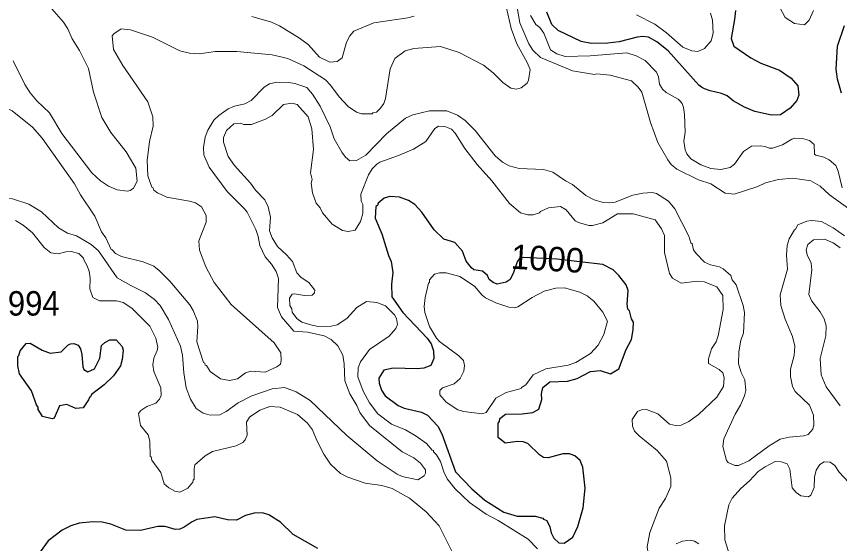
# Model space of a CAD drawing. Extents: x 447.8 to 473.9, y 7733.1 to 7760.8.
# Drawn here: x 461.927 to 464.617, y 7739.144 to 7740.865 of the extents above; entities that cross this region are included whole.
import ezdxf
from ezdxf.enums import TextEntityAlignment as Align

# ---------------------------------------------------------------- set-up
doc = ezdxf.new("R2010")
doc.units = 0
doc.header["$LTSCALE"] = 0.032
doc.layers.add('1', color=7, linetype='Continuous', lineweight=25)
doc.layers.add('2', color=7, linetype='Continuous', lineweight=13)
doc.layers.add('21', color=7, linetype='Continuous')
doc.layers.add('61', color=7, linetype='Continuous')

msp = doc.modelspace()

# ---------------------------------------------------------------- linework, layer by layer
at = {"layer": '1'}
for points in [[(464.2767, 7740.8847), (464.2743, 7740.8559), (464.2625, 7740.7931), (464.2713, 7740.7687), (464.3267, 7740.7307), (464.3602, 7740.7127), (464.4213, 7740.6897), (464.4595, 7740.6634), (464.481, 7740.6384), (464.4843, 7740.6085), (464.4774, 7740.5904), (464.4557, 7740.5661), (464.4239, 7740.544), (464.3943, 7740.5433), (464.3402, 7740.5549), (464.3061, 7740.569), (464.2695, 7740.5901), (464.2496, 7740.6056), (464.2314, 7740.6136), (464.1944, 7740.6222), (464.1759, 7740.6291), (464.1663, 7740.634), (464.1571, 7740.6414), (464.0566, 7740.753), (464.02, 7740.7827), (463.9924, 7740.7972), (463.9745, 7740.7997), (463.9553, 7740.7981), (463.8973, 7740.7829), (463.8604, 7740.7781), (463.807, 7740.7774), (463.7725, 7740.7837), (463.6974, 7740.8195), (463.6764, 7740.8391), (463.6602, 7740.8791)], [(464.6239, 7740.6151), (464.6101, 7740.661), (464.6064, 7740.6931), (464.6107, 7740.7684), (464.6333, 7740.8363)], [(463.7615, 7739.1989), (463.7789, 7739.2608), (463.7853, 7739.3245), (463.7781, 7739.3937), (463.7692, 7739.4154), (463.7525, 7739.4306), (463.7345, 7739.437), (463.7133, 7739.4362), (463.6654, 7739.4235), (463.6495, 7739.4243), (463.6364, 7739.4336), (463.5984, 7739.4703), (463.5836, 7739.4762), (463.5642, 7739.4771), (463.5243, 7739.4711), (463.5018, 7739.49), (463.5017, 7739.5364), (463.5057, 7739.5427), (463.5067, 7739.5517), (463.525, 7739.566), (463.5798, 7739.5677), (463.6153, 7739.5721), (463.6341, 7739.5826), (463.6442, 7739.6147), (463.6428, 7739.6329), (463.6475, 7739.6536), (463.6699, 7739.6718), (463.7279, 7739.6744), (463.76, 7739.6825), (463.8028, 7739.7061), (463.8347, 7739.7087), (463.8687, 7739.6977), (463.8953, 7739.7149), (463.9197, 7739.7778), (463.9376, 7739.8107), (463.9432, 7739.8419), (463.944, 7739.8672), (463.9376, 7739.8775), (463.9311, 7739.904), (463.9248, 7739.9095), (463.9233, 7739.9252), (463.9264, 7739.9698), (463.9199, 7739.9883), (463.8962, 7740.0196), (463.877, 7740.0372), (463.8439, 7740.055), (463.6937, 7740.0726), (463.5833, 7740.0775), (463.5715, 7740.075), (463.5636, 7740.064), (463.5513, 7740.0286), (463.5402, 7740.0065), (463.5272, 7739.9971), (463.4987, 7739.9914), (463.4857, 7739.9966), (463.4718, 7740.0065), (463.4661, 7740.0192), (463.4499, 7740.0339), (463.4221, 7740.0381), (463.4139, 7740.0442), (463.3973, 7740.0659), (463.3845, 7740.0991), (463.3602, 7740.1265), (463.324, 7740.1376), (463.2921, 7740.1679), (463.2521, 7740.2261), (463.2294, 7740.2516), (463.2087, 7740.2644), (463.179, 7740.2756), (463.1473, 7740.2771), (463.1285, 7740.2716), (463.1092, 7740.2557), (463.1071, 7740.2484), (463.1021, 7740.2442), (463.0999, 7740.2061), (463.1216, 7740.1552), (463.1436, 7740.0846), (463.1522, 7740.0652), (463.1577, 7740.029), (463.153, 7739.9905), (463.1543, 7739.9493), (463.1904, 7739.8982), (463.2697, 7739.8141), (463.2829, 7739.7959), (463.2907, 7739.7729), (463.2917, 7739.7482), (463.2818, 7739.7257), (463.2591, 7739.717), (463.2363, 7739.7145), (463.1582, 7739.716), (463.1279, 7739.7098), (463.1113, 7739.6836), (463.1121, 7739.668), (463.1205, 7739.6447), (463.1326, 7739.6266)], [(463.1326, 7739.6266), (463.1742, 7739.5944), (463.1942, 7739.5861), (463.2515, 7739.5725), (463.271, 7739.5627), (463.3044, 7739.5276)], [(463.3044, 7739.5276), (463.3176, 7739.5021), (463.3623, 7739.3778), (463.4158, 7739.3224), (463.4575, 7739.2858), (463.5205, 7739.2464), (463.5638, 7739.2335), (463.6222, 7739.2326), (463.6472, 7739.2271), (463.6491, 7739.2233), (463.6603, 7739.2189), (463.6707, 7739.1982), (463.6749, 7739.1786), (463.6836, 7739.1611), (463.7, 7739.1461), (463.7176, 7739.1453), (463.7454, 7739.1649), (463.7615, 7739.1989)], [(462.912, 7739.1272), (462.8321, 7739.1736), (462.7906, 7739.2134), (462.7524, 7739.2373), (462.7318, 7739.2438), (462.7045, 7739.2424), (462.6757, 7739.2354), (462.6464, 7739.2198), (462.6175, 7739.2207), (462.5754, 7739.2309), (462.5169, 7739.2221), (462.501, 7739.2149), (462.4751, 7739.1971), (462.4608, 7739.1909), (462.4459, 7739.1894), (462.413, 7739.1989), (462.3891, 7739.199), (462.3332, 7739.1862), (462.2852, 7739.1877), (462.2359, 7739.2068), (462.207, 7739.2133), (462.1771, 7739.215), (462.1328, 7739.2099), (462.1049, 7739.2012), (462.0767, 7739.1871), (462.0313, 7739.1523), (461.9788, 7739.0806)]]:
    msp.add_lwpolyline(points, dxfattribs=at)
msp.add_lwpolyline([(461.9973, 7739.5839), (461.9992, 7739.5869), (461.9924, 7739.5971), (461.9762, 7739.6422), (461.9374, 7739.6984), (461.9314, 7739.7237), (461.9323, 7739.7551), (461.9354, 7739.7574), (461.9397, 7739.7732), (461.9592, 7739.7975), (461.9724, 7739.7983), (462.011, 7739.7752), (462.0379, 7739.7658), (462.0737, 7739.7697), (462.0949, 7739.7913), (462.1043, 7739.7962), (462.1151, 7739.7968), (462.1295, 7739.7915), (462.1365, 7739.7793), (462.141, 7739.7609), (462.1439, 7739.7209), (462.1471, 7739.7122), (462.1601, 7739.7049), (462.1825, 7739.7149), (462.1999, 7739.7488), (462.2053, 7739.7908), (462.2164, 7739.8007), (462.2323, 7739.8089), (462.2535, 7739.8088), (462.2727, 7739.7872), (462.2759, 7739.7752), (462.2728, 7739.7448), (462.2669, 7739.7245), (462.2445, 7739.6917), (462.2137, 7739.6618), (462.1724, 7739.6308), (462.1694, 7739.6226), (462.1659, 7739.6208), (462.1629, 7739.6126), (462.1449, 7739.5873), (462.1216, 7739.5846), (462.0925, 7739.5981), (462.0684, 7739.593), (462.0507, 7739.5527), (462.0443, 7739.5509), (462.0123, 7739.5591)], close=True, dxfattribs=at)
at = {"layer": '2'}
for points in [[(462.028, 7740.9074), (462.0806, 7740.8468), (462.0957, 7740.825)], [(463.5967, 7740.7146), (463.5627, 7740.7755), (463.5445, 7740.8256), (463.5272, 7740.8979)], [(463.5626, 7740.9011), (463.5722, 7740.8446), (463.6015, 7740.7762), (463.6143, 7740.755), (463.6397, 7740.7313), (463.7444, 7740.6874), (463.8165, 7740.6756), (463.8241, 7740.6779), (463.8678, 7740.6738), (463.9375, 7740.6546), (463.9591, 7740.6341), (463.9713, 7740.6177), (463.9991, 7740.5192), (464.0236, 7740.4532), (464.0556, 7740.3968), (464.0669, 7740.3819), (464.0851, 7740.3665), (464.1567, 7740.3319), (464.1961, 7740.3187), (464.2433, 7740.2879), (464.2724, 7740.2844)], [(463.954, 7740.8701), (464.0136, 7740.84), (464.0521, 7740.8119), (464.1055, 7740.7654), (464.1345, 7740.7533), (464.1544, 7740.7509), (464.1761, 7740.7602), (464.1975, 7740.7859), (464.2038, 7740.8109), (464.2015, 7740.8536), (464.195, 7740.8762)], [(464.4218, 7740.8951), (464.4394, 7740.8615), (464.4704, 7740.842), (464.5021, 7740.8376), (464.5182, 7740.8529), (464.5317, 7740.885)], [(463.2275, 7740.8665), (463.2058, 7740.8604), (463.0955, 7740.8447), (463.0302, 7740.8174), (463.0171, 7740.802), (463.0061, 7740.7817), (462.9916, 7740.73), (462.9757, 7740.7183), (462.9515, 7740.7156), (462.9175, 7740.7329), (462.8801, 7740.7734), (462.8522, 7740.7949), (462.7872, 7740.8348), (462.7606, 7740.8462), (462.6968, 7740.8653)], [(464.3737, 7740.4406), (464.3574, 7740.4431), (464.3289, 7740.4422), (464.3032, 7740.4246), (464.2737, 7740.3832), (464.2599, 7740.3718), (464.2288, 7740.3653), (464.1961, 7740.3685), (464.1637, 7740.3805), (464.1306, 7740.4001), (464.1179, 7740.4165), (464.1124, 7740.4297), (464.1077, 7740.4579), (464.1124, 7740.4872), (464.1107, 7740.5455), (464.1066, 7740.568), (464.1025, 7740.5807), (464.0966, 7740.5885), (464.0894, 7740.5957), (464.0502, 7740.6168), (464.0381, 7740.628), (464.029, 7740.6445), (464.0258, 7740.6683), (464.0193, 7740.6832), (463.9814, 7740.7215), (463.9523, 7740.7367), (463.9216, 7740.746), (463.802, 7740.7365), (463.7204, 7740.735), (463.6936, 7740.7434), (463.6729, 7740.7562), (463.6507, 7740.8109), (463.6374, 7740.8292), (463.6249, 7740.8387), (463.6074, 7740.8689)], [(461.9802, 7740.5039), (462.0112, 7740.4682), (462.117, 7740.3191), (462.1365, 7740.2822), (462.1838, 7740.213), (462.2056, 7740.1614), (462.2191, 7740.1424), (462.2365, 7740.1044), (462.2401, 7740.1036), (462.2514, 7740.0907), (462.2701, 7740.0809), (462.3417, 7740.0637), (462.3765, 7740.0492), (462.3941, 7740.0356), (462.4289, 7740.0008), (462.4935, 7739.9235), (462.5046, 7739.9048), (462.5188, 7739.8699), (462.5205, 7739.8522), (462.5173, 7739.8022), (462.5383, 7739.7353), (462.5428, 7739.7327), (462.5445, 7739.7261), (462.5479, 7739.7252), (462.5608, 7739.7062), (462.5938, 7739.6812), (462.6238, 7739.6761), (462.6496, 7739.6821), (462.6754, 7739.7011), (462.6933, 7739.7071), (462.7398, 7739.704), (462.7781, 7739.7205), (462.7899, 7739.7296), (462.7922, 7739.7413), (462.7914, 7739.7662), (462.7697, 7739.7993), (462.6293, 7739.9247), (462.5736, 7739.9959), (462.5461, 7740.0478), (462.526, 7740.1015), (462.5238, 7740.1325), (462.5477, 7740.193), (462.5474, 7740.2153), (462.5319, 7740.244), (462.5119, 7740.2561), (462.4929, 7740.2619), (462.419, 7740.2746), (462.3883, 7740.2892), (462.3767, 7740.2983), (462.3731, 7740.3071), (462.3697, 7740.308), (462.3562, 7740.3445), (462.3546, 7740.3948), (462.3618, 7740.4569), (462.3745, 7740.5065), (462.3729, 7740.5371), (462.3562, 7740.5862), (462.2752, 7740.7051), (462.2449, 7740.7577), (462.24, 7740.8018), (462.2456, 7740.8085), (462.2692, 7740.8246), (462.3005, 7740.8214), (462.3717, 7740.7972), (462.4609, 7740.7535), (462.4924, 7740.7453), (462.5256, 7740.7437), (462.5763, 7740.7508), (462.6475, 7740.7508), (462.7633, 7740.7395), (462.8142, 7740.7275), (462.8664, 7740.7037), (462.9373, 7740.6586), (462.9539, 7740.6405), (462.9814, 7740.6025), (463.0116, 7740.5708), (463.0389, 7740.5522), (463.0551, 7740.5472), (463.0892, 7740.5473), (463.0916, 7740.5504), (463.1034, 7740.553), (463.1174, 7740.5654), (463.1279, 7740.5815), (463.1337, 7740.5977), (463.1484, 7740.6948), (463.1637, 7740.7279), (463.1976, 7740.7527), (463.2259, 7740.7604), (463.3135, 7740.7669), (463.3736, 7740.7475), (463.4535, 7740.7059), (463.485, 7740.6817), (463.5171, 7740.6496), (463.5426, 7740.6315), (463.5612, 7740.6276)], [(462.0957, 7740.825), (462.1099, 7740.7918), (462.1334, 7740.7545), (462.1628, 7740.6954), (462.1787, 7740.6183), (462.2062, 7740.5354)], [(462.2062, 7740.5354), (462.2356, 7740.4866), (462.2855, 7740.4237), (462.3175, 7740.3698), (462.3214, 7740.3269), (462.3095, 7740.3044), (462.2991, 7740.2972), (462.2901, 7740.2948), (462.2562, 7740.2986), (462.2285, 7740.3115), (462.202, 7740.3289), (462.1739, 7740.3551), (462.0753, 7740.4831), (462.0348, 7740.5501), (461.9935, 7740.5892), (461.9718, 7740.6156), (461.9549, 7740.6431), (461.9166, 7740.7203)], [(463.5612, 7740.6276), (463.5769, 7740.6323), (463.5958, 7740.6478), (463.6009, 7740.6575), (463.6058, 7740.6923), (463.5967, 7740.7146)], [(463.3685, 7740.5424), (463.3333, 7740.5576), (463.2772, 7740.5576), (463.2222, 7740.5436), (463.1989, 7740.533), (463.1366, 7740.482), (463.0693, 7740.4124), (463.039, 7740.3951), (463.017, 7740.3942), (463.003, 7740.4062), (462.9907, 7740.4223), (462.9659, 7740.4653), (462.9524, 7740.505), (462.9196, 7740.5721), (462.8947, 7740.6112), (462.8761, 7740.633), (462.8366, 7740.6466), (462.8173, 7740.6498), (462.7783, 7740.6506), (462.7545, 7740.6452), (462.7364, 7740.634), (462.6942, 7740.5908), (462.6737, 7740.5799), (462.6404, 7740.572), (462.6189, 7740.5635), (462.5884, 7740.5422), (462.5727, 7740.5264), (462.5527, 7740.4938), (462.5445, 7740.4708), (462.5382, 7740.4374), (462.5399, 7740.4131), (462.557, 7740.3726), (462.6158, 7740.2936), (462.6725, 7740.2373), (462.6812, 7740.2256), (462.7095, 7740.17), (462.7176, 7740.1468), (462.7229, 7740.1173), (462.7403, 7740.0797), (462.7606, 7740.056), (462.7761, 7740.0321), (462.7834, 7740.0094), (462.7809, 7739.9144), (462.7938, 7739.8844), (462.8335, 7739.8378), (462.8787, 7739.8345), (462.933, 7739.8222), (462.9555, 7739.8106), (462.9772, 7739.79), (462.9934, 7739.759), (462.9982, 7739.7304), (462.9999, 7739.6755), (463.0165, 7739.6329), (463.0398, 7739.5944), (463.0495, 7739.5718), (463.0805, 7739.5296), (463.1882, 7739.4438), (463.2256, 7739.4236), (463.2476, 7739.4064), (463.264, 7739.3844), (463.2643, 7739.3733), (463.2598, 7739.3645), (463.2385, 7739.3522), (463.188, 7739.3627), (463.1713, 7739.3706), (463.1059, 7739.4137), (463.0065, 7739.4961), (462.8866, 7739.6111), (462.8414, 7739.6389), (462.8037, 7739.6531), (462.763, 7739.6491), (462.6965, 7739.6261), (462.6522, 7739.6031), (462.6128, 7739.5746), (462.5924, 7739.5638), (462.5601, 7739.5635), (462.5372, 7739.5699), (462.5144, 7739.5851), (462.4957, 7739.6151), (462.4822, 7739.6528), (462.4741, 7739.7012), (462.47, 7739.759), (462.4631, 7739.7887), (462.4247, 7739.8757), (462.3968, 7739.9215), (462.3781, 7739.941), (462.3489, 7739.9629), (462.3009, 7739.9861), (462.256, 7740.012), (462.1955, 7740.0994), (462.1716, 7740.1204), (462.1232, 7740.1487), (462.0938, 7740.1578), (462.065, 7740.1747), (462.0093, 7740.2272)], [(461.7746, 7740.5698), (461.7962, 7740.577), (461.8308, 7740.5825), (461.8645, 7740.5794), (461.9136, 7740.5571), (461.9802, 7740.5039)], [(462.7411, 7740.5301), (462.7628, 7740.5418), (462.8003, 7740.5777), (462.8273, 7740.5826), (462.8451, 7740.5776), (462.8806, 7740.5378), (462.8924, 7740.4983), (462.898, 7740.4304), (462.8885, 7740.3545), (462.8932, 7740.3329), (462.8909, 7740.3208), (462.8948, 7740.2887), (462.9064, 7740.2557), (462.9196, 7740.2402), (462.9279, 7740.2236), (462.9592, 7740.1871), (462.9931, 7740.1659), (463.0108, 7740.1628), (463.0338, 7740.1677), (463.052, 7740.1958), (463.0592, 7740.2215), (463.0591, 7740.2511), (463.0536, 7740.2625), (463.0528, 7740.2851), (463.0777, 7740.3479), (463.0899, 7740.3672), (463.1045, 7740.3833), (463.1144, 7740.3896), (463.1755, 7740.4107), (463.2245, 7740.432), (463.2654, 7740.4571), (463.2942, 7740.499), (463.3064, 7740.5071), (463.3276, 7740.5055), (463.3489, 7740.4968), (463.3613, 7740.4839), (463.3927, 7740.4342), (463.4324, 7740.3816), (463.4813, 7740.3279), (463.5387, 7740.2544), (463.5743, 7740.2237), (463.5988, 7740.2171), (463.6161, 7740.2177), (463.6364, 7740.2239), (463.6398, 7740.2283), (463.6655, 7740.2403), (463.7057, 7740.2442), (463.7242, 7740.234), (463.7528, 7740.1977), (463.7636, 7740.1919), (463.7975, 7740.1826), (463.8098, 7740.1826), (463.8438, 7740.1916), (463.8915, 7740.2209), (463.9432, 7740.2209), (464.0144, 7740.2009), (464.0354, 7740.1713), (464.0449, 7740.1495), (464.0449, 7740.0939), (464.0609, 7740.0261), (464.0712, 7740.0106), (464.0993, 7739.9943), (464.1518, 7740.0005), (464.1752, 7739.998), (464.2164, 7739.9822), (464.2358, 7739.9534), (464.2366, 7739.9081), (464.2199, 7739.8221), (464.2134, 7739.8026), (464.1981, 7739.7798), (464.1886, 7739.7468), (464.1887, 7739.7313), (464.2233, 7739.7126), (464.2356, 7739.7009), (464.2397, 7739.6846), (464.2375, 7739.6569), (464.2163, 7739.6213), (464.1563, 7739.5651), (464.1247, 7739.5422), (464.1, 7739.5302), (464.0808, 7739.5297), (464.0612, 7739.5333), (464.0232, 7739.5678), (463.9857, 7739.5813), (463.9701, 7739.5805), (463.9568, 7739.5747), (463.9393, 7739.5489), (463.9409, 7739.5269), (463.9473, 7739.5112), (463.9628, 7739.4953), (464.0208, 7739.4476), (464.0514, 7739.4132), (464.066, 7739.3582), (464.0659, 7739.33), (464.0483, 7739.2912)], [(462.6141, 7740.4931), (462.6382, 7740.5147), (462.6579, 7740.5167), (462.6706, 7740.5126), (462.6958, 7740.5126), (462.7411, 7740.5301)], [(463.5376, 7740.3771), (463.5155, 7740.3893), (463.4913, 7740.4101), (463.4259, 7740.493), (463.3937, 7740.5254), (463.3685, 7740.5424)], [(463.6297, 7739.126), (463.5991, 7739.1576), (463.501, 7739.2193), (463.4622, 7739.2396), (463.4081, 7739.2773), (463.3608, 7739.3223), (463.3351, 7739.3551), (463.3234, 7739.3784), (463.3131, 7739.4117), (463.3004, 7739.4338), (463.2902, 7739.4437), (463.2906, 7739.4473), (463.2854, 7739.4484), (463.2673, 7739.4701), (463.2337, 7739.4949), (463.1991, 7739.515), (463.1532, 7739.5335), (463.1085, 7739.5672), (463.081, 7739.6031), (463.0606, 7739.6409), (463.0432, 7739.6887), (463.0439, 7739.7173), (463.0513, 7739.7371), (463.0815, 7739.7775), (463.1455, 7739.8208), (463.1668, 7739.8465), (463.1729, 7739.8591), (463.1698, 7739.8793), (463.163, 7739.8912), (463.1336, 7739.92), (463.1052, 7739.9313), (463.071, 7739.9341), (463.0394, 7739.9152), (463.0067, 7739.8793), (462.9752, 7739.8582), (462.9556, 7739.8539), (462.9153, 7739.8531), (462.8969, 7739.8555), (462.8594, 7739.8673), (462.8434, 7739.8783), (462.8287, 7739.8991), (462.8269, 7739.9101), (462.8202, 7739.9208), (462.8196, 7739.9451), (462.8285, 7739.9579), (462.8356, 7739.9596), (462.8683, 7739.9541), (462.8935, 7739.9545), (462.9018, 7739.9621), (462.9027, 7739.9714), (462.8826, 7739.9967), (462.8582, 7740.0131), (462.844, 7740.0277), (462.8293, 7740.0651), (462.8101, 7740.0869), (462.7804, 7740.1137), (462.7629, 7740.1418), (462.7546, 7740.165), (462.7576, 7740.2103), (462.7498, 7740.2431), (462.7393, 7740.2659), (462.7083, 7740.2977), (462.692, 7740.3204), (462.64, 7740.3784), (462.6194, 7740.408), (462.6039, 7740.4547), (462.6039, 7740.47), (462.6141, 7740.4931)], [(464.4715, 7740.4679), (464.461, 7740.4648), (464.4304, 7740.4465), (464.3978, 7740.4351), (464.3868, 7740.4351), (464.3737, 7740.4406)], [(464.6255, 7740.3059), (464.6128, 7740.3598), (464.6045, 7740.3788), (464.5837, 7740.3973), (464.5655, 7740.4061), (464.5399, 7740.4118), (464.5356, 7740.4152), (464.534, 7740.4466), (464.519, 7740.4601), (464.4962, 7740.467), (464.4715, 7740.4679)], [(464.6334, 7740.1485), (464.5965, 7740.1753), (464.5577, 7740.1953), (464.5268, 7740.1986), (464.5102, 7740.1969), (464.481, 7740.1845), (464.4734, 7740.1703), (464.4694, 7740.1689), (464.4525, 7740.1395), (464.4459, 7740.1171), (464.4442, 7740.0858), (464.4474, 7740.0395), (464.4235, 7739.9558), (464.4251, 7739.9213), (464.4392, 7739.877), (464.463, 7739.8196), (464.4714, 7739.7888), (464.4683, 7739.7577), (464.4572, 7739.7128), (464.4572, 7739.6897), (464.4636, 7739.657), (464.4721, 7739.6403), (464.5194, 7739.596), (464.5315, 7739.5628), (464.5332, 7739.5317), (464.5294, 7739.5172), (464.514, 7739.5004), (464.5007, 7739.4956), (464.4526, 7739.4908), (464.4232, 7739.4842), (464.3868, 7739.4629), (464.3202, 7739.4144), (464.2866, 7739.3989), (464.2744, 7739.3986), (464.2526, 7739.4079), (464.2478, 7739.4147), (464.2355, 7739.4606), (464.2389, 7739.4861), (464.2758, 7739.5666), (464.2935, 7739.5957), (464.3068, 7739.6257), (464.3112, 7739.6435), (464.308, 7739.6788), (464.2957, 7739.7022), (464.2872, 7739.7304), (464.2885, 7739.7694), (464.2949, 7739.8079), (464.3031, 7739.8307), (464.3064, 7739.8984), (464.3017, 7739.9209), (464.279, 7739.9888), (464.2664, 7740.0054), (464.2616, 7740.0187), (464.2366, 7740.0414), (464.2253, 7740.0475), (464.1952, 7740.0539), (464.1754, 7740.0628), (464.1486, 7740.0906), (464.1397, 7740.1035), (464.1352, 7740.1222), (464.131, 7740.1262), (464.1244, 7740.1473), (464.0785, 7740.2373), (464.0585, 7740.262), (464.0191, 7740.2876), (464.0052, 7740.29), (463.9742, 7740.2883), (463.9413, 7740.282), (463.8836, 7740.2592), (463.8642, 7740.2563), (463.8444, 7740.2579), (463.8152, 7740.2662), (463.7876, 7740.2808), (463.7448, 7740.3162), (463.7213, 7740.3286), (463.6799, 7740.3569), (463.6494, 7740.3652), (463.5702, 7740.3686), (463.5376, 7740.3771)], [(464.2724, 7740.2844), (464.3502, 7740.3103), (464.3748, 7740.3216), (464.4179, 7740.3323), (464.4639, 7740.3372), (464.5236, 7740.3284)], [(464.5236, 7740.3284), (464.5536, 7740.3113), (464.584, 7740.2826), (464.6578, 7740.2296)], [(462.0093, 7740.2272), (461.968, 7740.2518), (461.9145, 7740.2699), (461.8917, 7740.2707), (461.8251, 7740.2635), (461.7795, 7740.2505)], [(461.9244, 7740.1992), (461.9494, 7740.1833), (461.9797, 7740.1581), (462.0183, 7740.1108), (462.0399, 7740.0928), (462.0638, 7740.0904), (462.0889, 7740.0967), (462.1058, 7740.0975), (462.1309, 7740.0911), (462.1467, 7740.0761), (462.1481, 7740.0679), (462.1573, 7740.0534), (462.1645, 7740.0334), (462.1686, 7740.01), (462.1671, 7739.9757), (462.1774, 7739.9471), (462.1988, 7739.9368), (462.2546, 7739.9364), (462.2759, 7739.9315), (462.3045, 7739.912), (462.3632, 7739.8538), (462.3824, 7739.8145), (462.3889, 7739.7856), (462.3872, 7739.7747), (462.3763, 7739.7492), (462.3731, 7739.7272), (462.3763, 7739.7062), (462.3986, 7739.6526), (462.4003, 7739.6269), (462.3952, 7739.6148), (462.3829, 7739.6026), (462.3534, 7739.5916), (462.3335, 7739.5786), (462.3258, 7739.5683), (462.3332, 7739.5292), (462.3578, 7739.4989), (462.3634, 7739.478), (462.3642, 7739.4294), (462.3674, 7739.4269), (462.3697, 7739.4158), (462.3986, 7739.3761), (462.41, 7739.3387), (462.4253, 7739.3254), (462.4445, 7739.3147), (462.4612, 7739.3112), (462.4874, 7739.3242), (462.5042, 7739.3441), (462.5045, 7739.3509), (462.5077, 7739.3545), (462.5077, 7739.3877), (462.5104, 7739.4007), (462.5443, 7739.4307), (462.5683, 7739.4441), (462.6449, 7739.4625), (462.6671, 7739.474), (462.6744, 7739.4827), (462.6808, 7739.4975), (462.6788, 7739.5407), (462.6888, 7739.5565), (462.7225, 7739.5789), (462.7554, 7739.5908), (462.7891, 7739.5894), (462.8453, 7739.5657), (462.8783, 7739.537), (462.8944, 7739.5147), (462.9086, 7739.4801), (462.9319, 7739.4352), (462.9534, 7739.4034)], [(464.6193, 7739.5939), (464.5729, 7739.6561), (464.5566, 7739.6948), (464.5534, 7739.7477), (464.5725, 7739.8219), (464.5734, 7739.8547), (464.5669, 7739.8779), (464.5537, 7739.9009), (464.5262, 7739.9354), (464.5166, 7739.9574), (464.5268, 7740.0373), (464.5244, 7740.0591), (464.5114, 7740.0864), (464.5085, 7740.1035), (464.5132, 7740.1205), (464.5321, 7740.1358), (464.5674, 7740.1384), (464.5959, 7740.126), (464.6193, 7740.1101)], [(462.9534, 7739.4034), (462.9865, 7739.3728), (463.0097, 7739.36), (463.0667, 7739.3414), (463.1216, 7739.3328), (463.1553, 7739.3232)], [(464.2631, 7739.0891), (464.2423, 7739.1562), (464.2407, 7739.2018), (464.2555, 7739.2698), (464.2665, 7739.2914), (464.2942, 7739.3239), (464.3227, 7739.3483), (464.3508, 7739.3785), (464.3735, 7739.3941), (464.4065, 7739.4113), (464.4266, 7739.4106), (464.4458, 7739.4042), (464.4548, 7739.3866), (464.4618, 7739.3262), (464.4748, 7739.3104), (464.4904, 7739.2995), (464.5153, 7739.2961), (464.5232, 7739.3022), (464.534, 7739.3265), (464.5357, 7739.3608), (464.5407, 7739.3832), (464.5525, 7739.4018), (464.5668, 7739.4106), (464.5866, 7739.4093), (464.6016, 7739.3981), (464.6154, 7739.3767), (464.646, 7739.3443)], [(463.1553, 7739.3232), (463.2117, 7739.2917), (463.2666, 7739.2472), (463.3084, 7739.2014), (463.3513, 7739.1165)], [(464.0483, 7739.2912), (464.0276, 7739.2594), (463.9972, 7739.1798), (463.9882, 7739.1329), (463.9905, 7739.1183), (464.0066, 7739.1004)], [(464.083, 7739.1425), (464.1038, 7739.1515), (464.1292, 7739.1542), (464.1426, 7739.1511), (464.1573, 7739.1428)]]:
    msp.add_lwpolyline(points, dxfattribs=at)
msp.add_lwpolyline([(463.5275, 7739.6375), (463.5768, 7739.6496), (463.5781, 7739.6535), (463.5924, 7739.6626), (463.616, 7739.6946), (463.6572, 7739.7144), (463.7307, 7739.7262), (463.7552, 7739.7354), (463.8032, 7739.764), (463.828, 7739.7916), (463.8467, 7739.8261), (463.8589, 7739.87), (463.8435, 7739.8997), (463.8144, 7739.9354), (463.7923, 7739.9526), (463.7689, 7739.965), (463.718, 7739.9789), (463.6895, 7739.9774), (463.6518, 7739.9681), (463.6128, 7739.9479), (463.5659, 7739.9173), (463.555, 7739.914), (463.5362, 7739.9155), (463.4942, 7739.9303), (463.4606, 7739.9458), (463.449, 7739.9553), (463.4244, 7739.9839), (463.3765, 7740.0158), (463.3317, 7740.0278), (463.3093, 7740.0278), (463.2939, 7740.0236), (463.2771, 7740.0056), (463.277, 7739.9968), (463.2738, 7739.9942), (463.2629, 7739.9475), (463.2596, 7739.9183), (463.2623, 7739.8989), (463.2769, 7739.8529), (463.2996, 7739.8145), (463.3098, 7739.8035), (463.3728, 7739.7567), (463.3877, 7739.7416), (463.391, 7739.7256), (463.3895, 7739.7068), (463.3768, 7739.6823), (463.3582, 7739.6651), (463.3197, 7739.6525), (463.311, 7739.6437), (463.3104, 7739.6298), (463.3319, 7739.6052), (463.3695, 7739.5808), (463.3891, 7739.575), (463.4478, 7739.5678), (463.462, 7739.5718), (463.4943, 7739.6186)], close=True, dxfattribs=at)

# ---------------------------------------------------------------- texts
at = {"layer": '21', "width": 0.95}
msp.add_text('994', height=0.08, dxfattribs=at).set_placement((461.8991, 7739.8882))
at = {"layer": '61'}
msp.add_text('1000', height=0.08, rotation=356.564, dxfattribs=at).set_placement((463.6606, 7740.0345), align=Align.CENTER)

doc.saveas('drawing.dxf')
